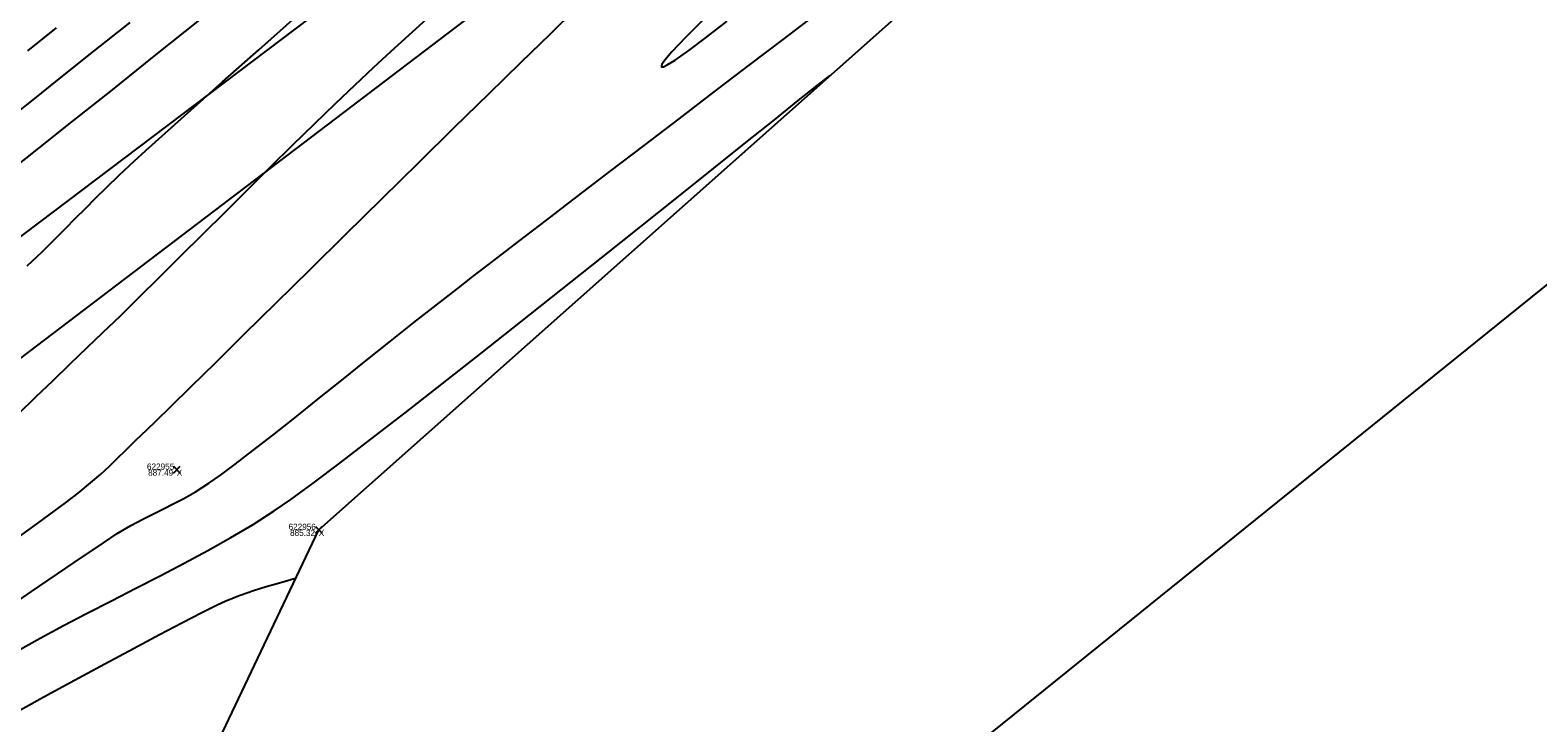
# Model space of a CAD drawing. Extents: x 1957117 to 1971063, y 701601 to 715861.
# Drawn here: x 1968251 to 1968337.3, y 710583.4 to 710623 of the extents above; entities that cross this region are included whole.
import ezdxf

# ---------------------------------------------------------------- set-up
doc = ezdxf.new("R2010")
doc.units = 0
for name, color, linetype in [('AP_X_Lights', 7, 'Continuous'), ('DT_X_Contour_Major', 7, 'Continuous'), ('DT_X_Contour_Minor', 7, 'Continuous'), ('DT_X_TIN_Hull', 7, 'Continuous'), ('PV_P_Shoulder', 7, 'Continuous'), ('RS_Raster1', 7, 'Continuous'), ('RW_X_Esmt_RR', 7, 'Continuous'), ('RW_X_Fee_RW', 7, 'Continuous'), ('SC_Scratch1', 7, 'Continuous'), ('SC_Shading5', 7, 'Continuous')]:
    doc.layers.add(name, color=color, linetype=linetype)

msp = doc.modelspace()

# ---------------------------------------------------------------- linework, layer by layer
at = {"layer": 'AP_X_Lights'}
for p, q in [((1968259.247, 710597.676), (1968259.635, 710598.066)), ((1968259.247, 710598.066), (1968259.635, 710597.676)), ((1968267.374, 710594.231), (1968267.762, 710594.621)), ((1968267.374, 710594.621), (1968267.762, 710594.231))]:
    msp.add_line(p, q, dxfattribs=at)
at = {"layer": 'DT_X_Contour_Major'}
for points in [[(1968250.884, 710609.54), (1968251.728, 710610.349), (1968252.447, 710611.053), (1968253.076, 710611.68), (1968253.653, 710612.261), (1968254.213, 710612.826), (1968254.791, 710613.405), (1968255.424, 710614.028), (1968256.148, 710614.726), (1968256.999, 710615.527), (1968257.67, 710616.141), (1968258.771, 710617.132), (1968260.25, 710618.455), (1968262.053, 710620.064), (1968264.129, 710621.911), (1968266.424, 710623.951)], [(1968250.884, 710609.54), (1968251.728, 710610.349), (1968252.447, 710611.053), (1968253.076, 710611.68), (1968253.653, 710612.261), (1968254.213, 710612.826), (1968254.791, 710613.405), (1968255.424, 710614.028), (1968256.148, 710614.726), (1968256.999, 710615.527), (1968257.67, 710616.141), (1968258.771, 710617.132), (1968260.25, 710618.455), (1968262.053, 710620.064), (1968264.129, 710621.911), (1968266.424, 710623.951)], [(1968260.843, 710623.693), (1968258.134, 710621.533), (1968255.642, 710619.547), (1968253.424, 710617.781), (1968251.535, 710616.279), (1968250.033, 710615.089)], [(1968260.843, 710623.693), (1968258.134, 710621.533), (1968255.642, 710619.547), (1968253.424, 710617.781), (1968251.535, 710616.279), (1968250.033, 710615.089)], [(1968266.246, 710591.646), (1968266.155, 710591.617), (1968265.964, 710591.559), (1968265.652, 710591.47), (1968265.192, 710591.343), (1968264.551, 710591.161), (1968263.842, 710590.942), (1968263.07, 710590.673), (1968262.242, 710590.339), (1968261.711, 710590.089), (1968260.876, 710589.67), (1968259.778, 710589.104), (1968258.459, 710588.413), (1968256.961, 710587.617), (1968255.323, 710586.738), (1968253.587, 710585.798), (1968251.794, 710584.818), (1968249.985, 710583.82)], [(1968266.246, 710591.646), (1968266.155, 710591.617), (1968265.964, 710591.559), (1968265.652, 710591.47), (1968265.192, 710591.343), (1968264.551, 710591.161), (1968263.842, 710590.942), (1968263.07, 710590.673), (1968262.242, 710590.339), (1968261.711, 710590.089), (1968260.876, 710589.67), (1968259.778, 710589.104), (1968258.459, 710588.413), (1968256.961, 710587.617), (1968255.323, 710586.738), (1968253.587, 710585.798), (1968251.794, 710584.818), (1968249.985, 710583.82)]]:
    msp.add_lwpolyline(points, dxfattribs=at)
at = {"layer": 'DT_X_Contour_Minor'}
for points in [[(1968248.001, 710588.737), (1968251.133, 710590.886), (1968253.577, 710592.557), (1968255.241, 710593.687), (1968256.032, 710594.21), (1968256.815, 710594.675), (1968257.493, 710595.044), (1968258.101, 710595.35), (1968258.673, 710595.627), (1968259.242, 710595.907), (1968259.843, 710596.222), (1968260.511, 710596.607), (1968261.278, 710597.092), (1968261.936, 710597.551), (1968262.786, 710598.182), (1968263.798, 710598.958), (1968264.943, 710599.854), (1968266.194, 710600.844), (1968267.521, 710601.901), (1968268.895, 710602.999), (1968270.287, 710604.114), (1968271.669, 710605.218), (1968273.012, 710606.286), (1968274.287, 710607.292), (1968275.464, 710608.21), (1968276.396, 710608.928), (1968277.586, 710609.843), (1968278.999, 710610.928), (1968280.601, 710612.156), (1968282.356, 710613.5), (1968284.23, 710614.933), (1968286.187, 710616.429), (1968288.192, 710617.96), (1968290.211, 710619.5), (1968292.208, 710621.022), (1968294.148, 710622.499), (1968295.997, 710623.903)], [(1968248.001, 710588.737), (1968251.133, 710590.886), (1968253.577, 710592.557), (1968255.241, 710593.687), (1968256.032, 710594.21), (1968256.815, 710594.675), (1968257.493, 710595.044), (1968258.101, 710595.35), (1968258.673, 710595.627), (1968259.242, 710595.907), (1968259.843, 710596.222), (1968260.511, 710596.607), (1968261.278, 710597.092), (1968261.936, 710597.551), (1968262.786, 710598.182), (1968263.798, 710598.958), (1968264.943, 710599.854), (1968266.194, 710600.844), (1968267.521, 710601.901), (1968268.895, 710602.999), (1968270.287, 710604.114), (1968271.669, 710605.218), (1968273.012, 710606.286), (1968274.287, 710607.292), (1968275.464, 710608.21), (1968276.396, 710608.928), (1968277.586, 710609.843), (1968278.999, 710610.928), (1968280.601, 710612.156), (1968282.356, 710613.5), (1968284.23, 710614.933), (1968286.187, 710616.429), (1968288.192, 710617.96), (1968290.211, 710619.5), (1968292.208, 710621.022), (1968294.148, 710622.499), (1968295.997, 710623.903)], [(1968249.128, 710593.105), (1968251.485, 710594.816), (1968253.072, 710595.977), (1968253.797, 710596.522), (1968254.507, 710597.113), (1968255.086, 710597.617), (1968255.585, 710598.073), (1968256.051, 710598.519), (1968256.535, 710598.992), (1968257.087, 710599.53), (1968257.754, 710600.171), (1968258.25, 710600.65), (1968259.097, 710601.479), (1968260.251, 710602.612), (1968261.669, 710604.008), (1968263.308, 710605.623), (1968265.125, 710607.412), (1968267.075, 710609.334), (1968269.116, 710611.343), (1968271.203, 710613.398), (1968273.295, 710615.455), (1968275.346, 710617.469), (1968277.315, 710619.399), (1968279.157, 710621.2), (1968280.828, 710622.829), (1968282.287, 710624.242)], [(1968249.128, 710593.105), (1968251.485, 710594.816), (1968253.072, 710595.977), (1968253.797, 710596.522), (1968254.507, 710597.113), (1968255.086, 710597.617), (1968255.585, 710598.073), (1968256.051, 710598.519), (1968256.535, 710598.992), (1968257.087, 710599.53), (1968257.754, 710600.171), (1968258.25, 710600.65), (1968259.097, 710601.479), (1968260.251, 710602.612), (1968261.669, 710604.008), (1968263.308, 710605.623), (1968265.125, 710607.412), (1968267.075, 710609.334), (1968269.116, 710611.343), (1968271.203, 710613.398), (1968273.295, 710615.455), (1968275.346, 710617.469), (1968277.315, 710619.399), (1968279.157, 710621.2), (1968280.828, 710622.829), (1968282.287, 710624.242)], [(1968250.393, 710601.089), (1968251.379, 710602.036), (1968252.362, 710602.982), (1968253.342, 710603.923), (1968254.319, 710604.856), (1968255.214, 710605.713), (1968256.212, 710606.684), (1968257.298, 710607.751), (1968258.458, 710608.897), (1968259.676, 710610.103), (1968260.935, 710611.354), (1968262.222, 710612.632), (1968263.52, 710613.92), (1968264.815, 710615.2), (1968266.09, 710616.456), (1968267.332, 710617.67), (1968268.523, 710618.825), (1968269.649, 710619.903), (1968270.694, 710620.888), (1968271.698, 710621.814), (1968272.936, 710622.941), (1968274.373, 710624.237)], [(1968250.393, 710601.089), (1968251.379, 710602.036), (1968252.362, 710602.982), (1968253.342, 710603.923), (1968254.319, 710604.856), (1968255.214, 710605.713), (1968256.212, 710606.684), (1968257.298, 710607.751), (1968258.458, 710608.897), (1968259.676, 710610.103), (1968260.935, 710611.354), (1968262.222, 710612.632), (1968263.52, 710613.92), (1968264.815, 710615.2), (1968266.09, 710616.456), (1968267.332, 710617.67), (1968268.523, 710618.825), (1968269.649, 710619.903), (1968270.694, 710620.888), (1968271.698, 710621.814), (1968272.936, 710622.941), (1968274.373, 710624.237)], [(1968256.747, 710623.473), (1968254.683, 710621.822), (1968252.79, 710620.312), (1968251.108, 710618.974), (1968249.674, 710617.841)], [(1968256.747, 710623.473), (1968254.683, 710621.822), (1968252.79, 710620.312), (1968251.108, 710618.974), (1968249.674, 710617.841)], [(1968252.545, 710623.164), (1968250.898, 710621.85)], [(1968252.545, 710623.164), (1968250.898, 710621.85)], [(1968289.575, 710623.629), (1968288.563, 710622.616), (1968287.784, 710621.792), (1968287.372, 710621.307), (1968287.209, 710621.065), (1968287.178, 710620.968), (1968287.187, 710620.94), (1968287.21, 710620.927), (1968287.295, 710620.937), (1968287.514, 710621.037), (1968287.966, 710621.315), (1968288.757, 710621.871), (1968289.764, 710622.624), (1968290.945, 710623.537)], [(1968289.575, 710623.629), (1968288.563, 710622.616), (1968287.784, 710621.792), (1968287.372, 710621.307), (1968287.209, 710621.065), (1968287.178, 710620.968), (1968287.187, 710620.94), (1968287.21, 710620.927), (1968287.295, 710620.937), (1968287.514, 710621.037), (1968287.966, 710621.315), (1968288.757, 710621.871), (1968289.764, 710622.624), (1968290.945, 710623.537)], [(1968250.325, 710587.494), (1968251.617, 710588.222), (1968252.95, 710588.942), (1968254.314, 710589.656), (1968255.699, 710590.367), (1968257.092, 710591.079), (1968258.483, 710591.793), (1968259.861, 710592.513), (1968261.215, 710593.241), (1968262.533, 710593.981), (1968263.805, 710594.735), (1968265.02, 710595.506), (1968265.977, 710596.17), (1968267.246, 710597.097), (1968268.787, 710598.255), (1968270.557, 710599.61), (1968272.518, 710601.128), (1968274.628, 710602.776), (1968276.847, 710604.52), (1968279.134, 710606.327), (1968281.449, 710608.162), (1968283.75, 710609.993), (1968285.999, 710611.785), (1968288.153, 710613.506), (1968290.173, 710615.121), (1968292.018, 710616.597), (1968293.646, 710617.9), (1968295.019, 710618.997), (1968296.095, 710619.854), (1968296.833, 710620.438)], [(1968250.325, 710587.494), (1968251.617, 710588.222), (1968252.95, 710588.942), (1968254.314, 710589.656), (1968255.699, 710590.367), (1968257.092, 710591.079), (1968258.483, 710591.793), (1968259.861, 710592.513), (1968261.215, 710593.241), (1968262.533, 710593.981), (1968263.805, 710594.735), (1968265.02, 710595.506), (1968265.977, 710596.17), (1968267.246, 710597.097), (1968268.787, 710598.255), (1968270.557, 710599.61), (1968272.518, 710601.128), (1968274.628, 710602.776), (1968276.847, 710604.52), (1968279.134, 710606.327), (1968281.449, 710608.162), (1968283.75, 710609.993), (1968285.999, 710611.785), (1968288.153, 710613.506), (1968290.173, 710615.121), (1968292.018, 710616.597), (1968293.646, 710617.9), (1968295.019, 710618.997), (1968296.095, 710619.854), (1968296.833, 710620.438)]]:
    msp.add_lwpolyline(points, dxfattribs=at)
at = {"layer": 'DT_X_TIN_Hull'}
msp.add_lwpolyline([(1967790.701, 710237.171), (1967830.563, 710265.437), (1967866.912, 710291.905), (1967909.248, 710323.677), (1967954.236, 710357.056), (1967987.309, 710382.243), (1968026.034, 710416.589), (1968068.4, 710445.095), (1968105.412, 710477.355), (1968148.193, 710505.967), (1968186.701, 710533.113), (1968240.547, 710537.613), (1968267.568, 710594.426), (1968303.236, 710626.129), (1968349.097, 710658.6), (1968381.997, 710683.606), (1968426.001, 710717.018), (1968464.516, 710750.461), (1968504.959, 710777.529), (1968545.689, 710813.171), (1968619.784, 710884.079)], dxfattribs=at)
at = {"layer": 'RW_X_Esmt_RR'}
msp.add_line((1967272.347, 709859.903), (1968456.675, 710761.138), dxfattribs=at)
at = {"layer": 'RW_X_Fee_RW'}
for points in [[(1963881.046, 707276.431), (1964172.578, 707701.964), (1964668.324, 708419.582), (1964735.207, 708501.875), (1964966.496, 708718.802), (1965107.468, 708816.338), (1965585.552, 709094.216), (1966091.861, 709326.705), (1966247.281, 709386.816), (1966633.174, 709551.737), (1966943.202, 709670.565), (1967172.032, 709812.662), (1967935.697, 710373.174), (1968346.714, 710683.963), (1968484.345, 710796.182), (1968743.632, 711067.038), (1968903.937, 711275.819), (1969041.222, 711501.316), (1969638.166, 712572.015), (1970019.077, 713196.718)], [(1967116.29, 709739.43), (1967383.14, 709927.52), (1967553.25, 710042.89), (1967829.55, 710230.43), (1968162.2, 710466.8), (1968517.84, 710753.6), (1968558.27, 710789.51), (1968630.48, 710856.95), (1968698.82, 710928.17), (1968731.45, 710965.15), (1968773.33, 711015.85), (1968804.61, 711056.38), (1968853.86, 711125.52), (1968913.61, 711220.63), (1968967.08, 711305.76), (1969517.7, 712248.37), (1969788.18, 712707.53), (1969960.82, 712983.76)]]:
    msp.add_lwpolyline(points, dxfattribs=at)
at = {"layer": 'SC_Shading5'}
for points in [[(1963589.678, 706586.994), (1963626.625, 706689.548), (1963651.76, 706746.832), (1963668.09, 706778.596), (1963682.768, 706805.402), (1963734.424, 706911.594), (1963826.849, 707116.717), (1963877.258, 707215.645), (1963964.981, 707354.472), (1964070.526, 707509.355), (1964132.574, 707601.994), (1964163.9, 707642.169), (1964191.2, 707685.167), (1964278.98, 707807.131), (1964326.11, 707874.364), (1964396.427, 707968.962), (1964508.519, 708133.679), (1964655.588, 708336.552), (1964745.319, 708429.172), (1964840.327, 708522.317), (1964988.178, 708660.245), (1965089.796, 708739.041), (1965251.743, 708835.216), (1965415.807, 708922.048), (1965866.2, 709149.38), (1966173.543, 709294.131), (1966283.627, 709338.196), (1966534.003, 709419.214), (1966689.084, 709471.266), (1967008.468, 709641.817), (1967166.677, 709750.124), (1967422.113, 709931.083), (1967818.707, 710198.831), (1968187.021, 710459.852), (1968360.589, 710592.493), (1968496.543, 710707.847), (1968606.427, 710809.378), (1968733.391, 710937.091), (1968807.28, 711025.4), (1968843.008, 711077.094), (1968863.233, 711106.099), (1968909.747, 711171.311), (1968974.133, 711279.559), (1969130.932, 711546.915), (1969247.433, 711744.686), (1969402.714, 712016.424), (1969505.287, 712191.789), (1969666.311, 712460.805), (1969771.586, 712639.896), (1969880.058, 712820.917), (1969964.994, 712955.706), (1969990.005, 713000.084), (1970030.065, 713068.479)], [(1963609.915, 706579.703), (1963646.615, 706681.572), (1963671.193, 706737.585), (1963687.092, 706768.511), (1963701.884, 706795.526), (1963753.906, 706902.469), (1963846.249, 707107.41), (1963895.973, 707204.994), (1963982.966, 707342.667), (1964088.35, 707497.312), (1964150.015, 707589.379), (1964181.502, 707629.761), (1964209.024, 707673.109), (1964296.517, 707794.674), (1964343.552, 707861.772), (1964413.958, 707956.489), (1964526.123, 708121.313), (1964672.104, 708322.686), (1964760.576, 708414.006), (1964855.195, 708506.77), (1965002.134, 708643.847), (1965101.925, 708721.226), (1965262.272, 708816.451), (1965425.685, 708902.939), (1965875.63, 709130.044), (1966182.13, 709274.398), (1966290.944, 709317.954), (1966540.737, 709398.785), (1966697.632, 709451.445), (1967019.644, 709623.399), (1967178.971, 709732.471), (1967434.35, 709913.39), (1967830.945, 710181.14), (1968199.774, 710442.525), (1968374.086, 710575.735), (1968510.806, 710691.739), (1968621.36, 710793.889), (1968749.296, 710922.58), (1968824.413, 711012.355), (1968860.678, 711064.827), (1968880.812, 711093.701), (1968927.778, 711159.547), (1968992.655, 711268.62), (1969149.476, 711536.015), (1969266.039, 711733.891), (1969421.336, 712005.657), (1969523.8, 712180.835), (1969684.812, 712449.831), (1969790.084, 712628.917), (1969898.385, 712809.653), (1969983.474, 712944.685), (1970008.657, 712989.367), (1970048.626, 713057.607)]]:
    msp.add_spline(points, degree=3, dxfattribs=at)

# ---------------------------------------------------------------- texts
at = {"layer": 'PV_P_Shoulder'}
for s, p in [('887.49', (1968257.801, 710597.521)), ('885.32', (1968265.926, 710594.076))]:
    msp.add_text(s, height=0.35, dxfattribs=at).set_placement(p)
at = {"layer": 'RS_Raster1'}
for s, p in [('622955', (1968257.735, 710597.871)), ('622956', (1968265.84, 710594.426))]:
    msp.add_text(s, height=0.35, dxfattribs=at).set_placement(p)
at = {"layer": 'SC_Scratch1'}
for p in [(1968259.441, 710597.521), (1968267.568, 710594.076)]:
    msp.add_text('X', height=0.35, dxfattribs=at).set_placement(p)

doc.saveas('drawing.dxf')
